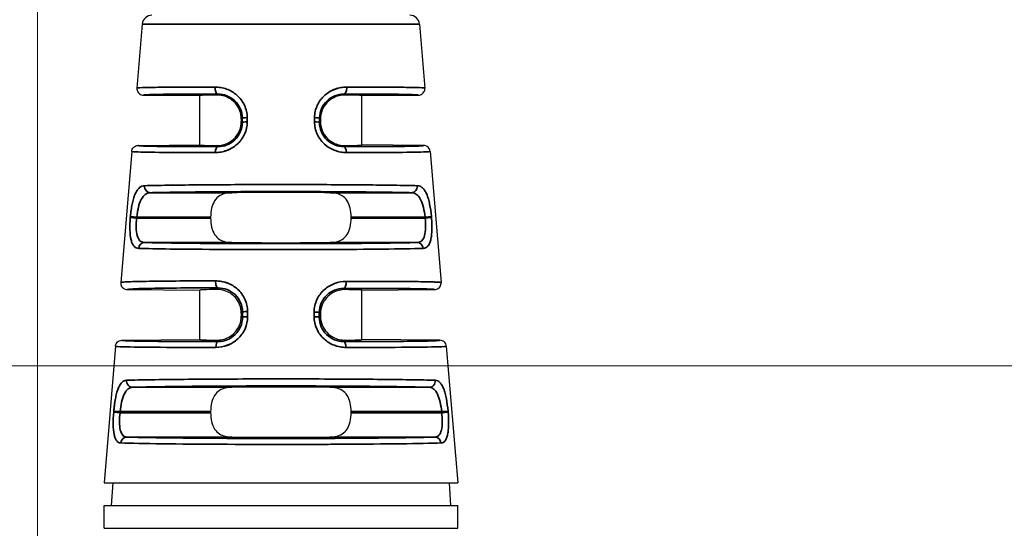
# Model space of a CAD drawing. Header units: millimetres. Extents: x 399 to 6233, y -1870 to 1602.
# Tile 384 of 656: x 4704 to 4734, y -236 to -220. Entities that reach past the tile are written whole.
import ezdxf

# ---------------------------------------------------------------- set-up
doc = ezdxf.new("R2010")
doc.units = ezdxf.units.MM
for name, color, linetype, lineweight in [('AM_5', 3, 'Continuous', 25), ('可見 (ISO)', 7, 'Continuous', 25), ('窄部可見 (ISO)', 7, 'Continuous', 35)]:
    doc.layers.add(name, color=color, linetype=linetype, lineweight=lineweight)
doc.styles.add('尺寸標註', font='romans.shx', dxfattribs={"bigfont": 'CHINESET.SHX'})
doc.dimstyles.new('CNS1$0', dxfattribs={"dimtxt": 2.5, "dimasz": 2.5, "dimexe": 1, "dimexo": 1, "dimgap": 1.5, "dimtad": 1, "dimtoh": 1, "dimdec": 1, "dimdsep": 46, "dimtxsty": '尺寸標註', "dimcen": 0, "dimclrd": 2, "dimclre": 2, "dimclrt": 1, "dimadec": 0, "dimazin": 2, "dimtp": 0.1, "dimtm": 0.1, "dimtfac": 0.71, "dimtdec": 1, "dimtmove": 0, "dimatfit": 0, "dimfxl": 0, "dimlwd": 13, "dimlwe": 13, "dimarcsym": 0})

# ---------------------------------------------------------------- blocks, each defined once
blk = doc.blocks.new('*D244')
at = {"layer": 'AM_5', "color": 2, "lineweight": 13}
for p, q in [((4704.244, -242.794), (4704.244, -170.834)), ((4864.764, -239.186), (4864.764, -170.834)), ((4862.264, -171.834), (4706.744, -171.834))]:
    blk.add_line(p, q, dxfattribs=at)
at = {"layer": 'AM_5', "color": 2, "lineweight": -2}
for points in [[(4706.744, -171.417), (4706.744, -172.251), (4704.244, -171.834)], [(4862.264, -171.417), (4862.264, -172.251), (4864.764, -171.834)]]:
    blk.add_solid(points, dxfattribs=at)
at = {"layer": 'Defpoints', "color": 0, "lineweight": -2}
for p in [(4704.244, -171.834), (4864.764, -240.186), (4704.244, -243.794)]:
    blk.add_point(p, dxfattribs=at)
at = {"layer": 'AM_5', "color": 1, "insert": (4784.504, -169.084), "char_height": 2.5, "attachment_point": 5, "style": '尺寸標註'}
blk.add_mtext('160.5', dxfattribs=at)
blk = doc.blocks.new('*D246')
at = {"layer": 'AM_5', "color": 2, "lineweight": 13}
for p, q in [((4776.413, -230.944), (4691.147, -230.944)), ((4692.147, -233.444), (4692.147, -248.994)), ((4698.134, -251.494), (4691.147, -251.494))]:
    blk.add_line(p, q, dxfattribs=at)
at = {"layer": 'AM_5', "color": 2, "lineweight": -2}
for points in [[(4691.73, -233.444), (4692.563, -233.444), (4692.147, -230.944)], [(4691.73, -248.994), (4692.563, -248.994), (4692.147, -251.494)]]:
    blk.add_solid(points, dxfattribs=at)
at = {"layer": 'Defpoints', "color": 0, "lineweight": -2}
for p in [(4777.413, -230.944), (4692.147, -251.494), (4699.134, -251.494)]:
    blk.add_point(p, dxfattribs=at)
at = {"layer": 'AM_5', "color": 1, "insert": (4689.397, -241.219), "char_height": 2.5, "attachment_point": 5, "rotation": 90, "style": '尺寸標註'}
blk.add_mtext('20.6', dxfattribs=at)

msp = doc.modelspace()

# ---------------------------------------------------------------- linework, layer by layer
at = {"layer": '可見 (ISO)'}
for p, q in [((4707.471, -220.408), (4707.307, -222.38)), ((4716.017, -220.408), (4716.181, -222.38)), ((4707.505, -222.597), (4709.244, -222.612)), ((4709.244, -224.134), (4709.244, -222.612)), ((4714.244, -222.612), (4715.984, -222.597)), ((4714.244, -224.134), (4714.244, -222.612)), ((4710.525, -223.336), (4710.525, -223.41)), ((4712.964, -223.336), (4712.964, -223.41)), ((4707.342, -224.151), (4709.244, -224.134)), ((4716.146, -224.151), (4714.244, -224.134)), ((4707.145, -224.334), (4706.808, -228.376)), ((4716.344, -224.334), (4716.68, -228.376)), ((4709.579, -226.356), (4709.579, -226.39)), ((4713.909, -226.39), (4713.909, -226.356)), ((4707.006, -228.593), (4709.244, -228.612)), ((4709.244, -230.134), (4709.244, -228.612)), ((4714.244, -228.612), (4716.483, -228.593)), ((4714.244, -230.134), (4714.244, -228.612)), ((4710.525, -229.329), (4710.525, -229.41)), ((4712.964, -229.336), (4712.964, -229.41)), ((4706.645, -230.338), (4706.294, -234.554)), ((4706.843, -230.155), (4709.244, -230.134)), ((4716.646, -230.155), (4714.244, -230.134)), ((4716.844, -230.338), (4717.194, -234.554)), ((4709.579, -232.356), (4709.579, -232.39)), ((4713.909, -232.39), (4713.909, -232.356)), ((4706.294, -234.554), (4717.194, -234.554)), ((4706.562, -234.554), (4706.513, -235.254)), ((4716.927, -234.554), (4716.976, -235.254)), ((4706.294, -235.254), (4717.194, -235.254)), ((4706.294, -235.954), (4706.294, -235.254)), ((4717.194, -235.954), (4717.194, -235.254)), ((4706.294, -235.954), (4717.194, -235.954))]:
    msp.add_line(p, q, dxfattribs=at)
for centre, start, end in [((4707.77, -220.433), 90, 175.2432), ((4715.718, -220.433), 4.7568, 90)]:
    msp.add_arc(centre, 0.3, start, end, dxfattribs=at)
for centre, major_axis, ratio, start_param, end_param in [((4711.744, -222.634), (-2.5, 0.022), 0.013962, 5.621312, 6.283322), ((4711.744, -222.634), (2.5, 0.022), 0.013962, 6.283049, 6.945058), ((4711.744, -224.112), (-2.5, -0.022), 0.013962, 6.283049, 6.945058), ((4711.744, -224.112), (2.5, -0.022), 0.013962, 5.621312, 6.283322), ((4711.744, -225.634), (2.5, 0), 0.013964, 0.920346, 2.221246), ((4711.744, -227.112), (-2.5, 0), 0.013964, 0.920346, 2.221246), ((4711.744, -228.634), (2.5, -0.022), 0.017454, 2.47973, 3.141745), ((4711.744, -228.634), (2.5, 0.022), 0.013962, 6.283049, 6.945058), ((4711.744, -230.112), (-2.5, -0.022), 0.013962, 6.283049, 6.945058), ((4711.744, -230.112), (2.5, -0.022), 0.013962, 5.621312, 6.283322), ((4711.744, -231.634), (2.5, 0), 0.013964, 0.920346, 2.221246), ((4711.744, -233.112), (-2.5, 0), 0.013964, 0.920346, 2.221246)]:
    msp.add_ellipse(centre, major_axis=major_axis, ratio=ratio, start_param=start_param, end_param=end_param, dxfattribs=at)
for points, knots in [([(4707.307, -222.38), (4707.306, -222.4), (4707.307, -222.42), (4707.316, -222.461), (4707.324, -222.481), (4707.349, -222.522), (4707.366, -222.542), (4707.405, -222.571), (4707.425, -222.581), (4707.465, -222.594), (4707.485, -222.597), (4707.505, -222.597)], [0, 0, 0, 0, 0.00597787, 0.00597787, 0.01247334, 0.01247334, 0.02033345, 0.02033345, 0.0269205, 0.0269205, 0.03297969, 0.03297969, 0.03297969, 0.03297969]), ([(4715.984, -222.597), (4716.004, -222.597), (4716.024, -222.594), (4716.064, -222.581), (4716.084, -222.571), (4716.122, -222.542), (4716.14, -222.522), (4716.165, -222.481), (4716.173, -222.461), (4716.182, -222.42), (4716.183, -222.4), (4716.181, -222.38)], [-0.03297969, -0.03297969, -0.03297969, -0.03297969, -0.02692074, -0.02692074, -0.02033396, -0.02033396, -0.01247383, -0.01247383, -0.0059781, -0.0059781, 0, 0, 0, 0]), ([(4710.525, -223.336), (4710.525, -223.245), (4710.507, -223.149), (4710.438, -222.975), (4710.386, -222.897), (4710.275, -222.776), (4710.201, -222.72), (4710.018, -222.621), (4709.878, -222.595), (4709.772, -222.595)], [0.579635, 0.579635, 0.579635, 0.579635, 0.6069053, 0.6069053, 0.6341755, 0.6341755, 0.6611574, 0.6611574, 0.7119661, 0.7119661, 0.7119661, 0.7119661]), ([(4713.716, -222.595), (4713.611, -222.595), (4713.471, -222.621), (4713.288, -222.72), (4713.213, -222.776), (4713.103, -222.897), (4713.051, -222.975), (4712.982, -223.149), (4712.964, -223.245), (4712.964, -223.336)], [1.026939, 1.026939, 1.026939, 1.026939, 1.0777476, 1.0777476, 1.1047295, 1.1047295, 1.1319998, 1.1319998, 1.15927, 1.15927, 1.15927, 1.15927]), ([(4709.772, -224.151), (4709.877, -224.152), (4710.017, -224.126), (4710.201, -224.026), (4710.275, -223.971), (4710.386, -223.85), (4710.437, -223.772), (4710.507, -223.597), (4710.525, -223.501), (4710.525, -223.41)], [0.4472991, 0.4472991, 0.4472991, 0.4472991, 0.4980511, 0.4980511, 0.5249922, 0.5249922, 0.5523136, 0.5523136, 0.579635, 0.579635, 0.579635, 0.579635]), ([(4712.964, -223.41), (4712.964, -223.501), (4712.982, -223.597), (4713.051, -223.772), (4713.103, -223.85), (4713.214, -223.971), (4713.288, -224.026), (4713.471, -224.126), (4713.611, -224.152), (4713.716, -224.151)], [0, 0, 0, 0, 0.0273214, 0.0273214, 0.0546428, 0.0546428, 0.0815839, 0.0815839, 0.1323359, 0.1323359, 0.1323359, 0.1323359]), ([(4707.145, -224.334), (4707.147, -224.31), (4707.153, -224.287), (4707.174, -224.243), (4707.189, -224.222), (4707.227, -224.187), (4707.249, -224.173), (4707.295, -224.155), (4707.319, -224.151), (4707.342, -224.151)], [-0.02966709, -0.02966709, -0.02966709, -0.02966709, -0.02254998, -0.02254998, -0.01483364, -0.01483364, -0.00711749, -0.00711749, -0.00000005, -0.00000005, -0.00000005, -0.00000005]), ([(4716.344, -224.334), (4716.342, -224.31), (4716.336, -224.287), (4716.315, -224.243), (4716.3, -224.222), (4716.262, -224.187), (4716.24, -224.173), (4716.194, -224.155), (4716.17, -224.151), (4716.146, -224.151)], [0, 0, 0, 0, 0.00711714, 0.00711714, 0.0148335, 0.0148335, 0.02254968, 0.02254968, 0.02966715, 0.02966715, 0.02966715, 0.02966715]), ([(4710.231, -225.606), (4710.096, -225.608), (4709.953, -225.636), (4709.798, -225.737), (4709.741, -225.793), (4709.664, -225.915), (4709.631, -225.994), (4709.589, -226.169), (4709.579, -226.265), (4709.579, -226.356)], [1.0271092, 1.0271092, 1.0271092, 1.0271092, 1.0773536, 1.0773536, 1.1044127, 1.1044127, 1.1317666, 1.1317666, 1.1591204, 1.1591204, 1.1591204, 1.1591204]), ([(4713.909, -226.356), (4713.909, -226.265), (4713.899, -226.169), (4713.857, -225.994), (4713.825, -225.915), (4713.747, -225.793), (4713.691, -225.737), (4713.536, -225.636), (4713.393, -225.608), (4713.258, -225.606)], [0.5795602, 0.5795602, 0.5795602, 0.5795602, 0.606914, 0.606914, 0.6342679, 0.6342679, 0.661327, 0.661327, 0.7115715, 0.7115715, 0.7115715, 0.7115715]), ([(4709.579, -226.39), (4709.579, -226.481), (4709.589, -226.578), (4709.631, -226.753), (4709.664, -226.831), (4709.741, -226.953), (4709.798, -227.009), (4709.953, -227.11), (4710.096, -227.138), (4710.231, -227.14)], [0, 0, 0, 0, 0.0273538, 0.0273538, 0.0547077, 0.0547077, 0.0817668, 0.0817668, 0.1320113, 0.1320113, 0.1320113, 0.1320113]), ([(4713.258, -227.14), (4713.393, -227.138), (4713.536, -227.11), (4713.691, -227.009), (4713.747, -226.953), (4713.825, -226.831), (4713.857, -226.753), (4713.899, -226.578), (4713.909, -226.481), (4713.909, -226.39)], [0.447549, 0.447549, 0.447549, 0.447549, 0.4977934, 0.4977934, 0.5248525, 0.5248525, 0.5522064, 0.5522064, 0.5795602, 0.5795602, 0.5795602, 0.5795602]), ([(4706.808, -228.376), (4706.808, -228.377), (4706.807, -228.389), (4706.809, -228.415), (4706.81, -228.425), (4706.817, -228.456), (4706.825, -228.477), (4706.849, -228.518), (4706.867, -228.537), (4706.906, -228.566), (4706.925, -228.576), (4706.966, -228.589), (4706.986, -228.593), (4707.006, -228.593)], [0, 0, 0, 0, 0.000291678, 0.000291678, 0.000475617, 0.000475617, 0.000865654, 0.000865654, 0.001338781, 0.001338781, 0.001736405, 0.001736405, 0.002102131, 0.002102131, 0.002102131, 0.002102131]), ([(4716.483, -228.593), (4716.503, -228.593), (4716.523, -228.589), (4716.563, -228.576), (4716.583, -228.566), (4716.622, -228.537), (4716.639, -228.518), (4716.664, -228.477), (4716.672, -228.456), (4716.681, -228.416), (4716.682, -228.396), (4716.68, -228.376)], [-0.03297966, -0.03297966, -0.03297966, -0.03297966, -0.02690514, -0.02690514, -0.02030084, -0.02030084, -0.01244198, -0.01244198, -0.00596311, -0.00596311, -0.00000001, -0.00000001, -0.00000001, -0.00000001]), ([(4710.525, -229.329), (4710.525, -229.238), (4710.507, -229.142), (4710.438, -228.968), (4710.386, -228.89), (4710.275, -228.769), (4710.201, -228.713), (4710.018, -228.614), (4709.878, -228.589), (4709.772, -228.59)], [0.5796584, 0.5796584, 0.5796584, 0.5796584, 0.6069081, 0.6069081, 0.6341577, 0.6341577, 0.6611202, 0.6611202, 0.7119119, 0.7119119, 0.7119119, 0.7119119]), ([(4713.716, -228.595), (4713.611, -228.595), (4713.471, -228.621), (4713.288, -228.72), (4713.213, -228.776), (4713.103, -228.897), (4713.051, -228.975), (4712.982, -229.149), (4712.964, -229.245), (4712.964, -229.336)], [1.026939, 1.026939, 1.026939, 1.026939, 1.0777476, 1.0777476, 1.1047295, 1.1047295, 1.1319998, 1.1319998, 1.15927, 1.15927, 1.15927, 1.15927]), ([(4709.772, -230.151), (4709.877, -230.152), (4710.017, -230.126), (4710.201, -230.026), (4710.275, -229.971), (4710.386, -229.85), (4710.437, -229.772), (4710.507, -229.597), (4710.525, -229.501), (4710.525, -229.41)], [0.4472991, 0.4472991, 0.4472991, 0.4472991, 0.4980511, 0.4980511, 0.5249922, 0.5249922, 0.5523136, 0.5523136, 0.579635, 0.579635, 0.579635, 0.579635]), ([(4712.964, -229.41), (4712.964, -229.501), (4712.982, -229.597), (4713.051, -229.772), (4713.103, -229.85), (4713.214, -229.971), (4713.288, -230.026), (4713.471, -230.126), (4713.611, -230.152), (4713.716, -230.151)], [0, 0, 0, 0, 0.0273214, 0.0273214, 0.0546428, 0.0546428, 0.0815839, 0.0815839, 0.1323359, 0.1323359, 0.1323359, 0.1323359]), ([(4706.645, -230.338), (4706.647, -230.315), (4706.653, -230.292), (4706.674, -230.247), (4706.69, -230.226), (4706.727, -230.191), (4706.749, -230.177), (4706.796, -230.16), (4706.819, -230.155), (4706.843, -230.155)], [-0.02966708, -0.02966708, -0.02966708, -0.02966708, -0.02254998, -0.02254998, -0.01483365, -0.01483365, -0.0071175, -0.0071175, -0.00000007, -0.00000007, -0.00000007, -0.00000007]), ([(4716.844, -230.338), (4716.842, -230.315), (4716.835, -230.292), (4716.814, -230.247), (4716.799, -230.226), (4716.761, -230.191), (4716.739, -230.177), (4716.693, -230.16), (4716.67, -230.155), (4716.646, -230.155)], [0, 0, 0, 0, 0.00711713, 0.00711713, 0.01483349, 0.01483349, 0.02254967, 0.02254967, 0.02966712, 0.02966712, 0.02966712, 0.02966712]), ([(4710.231, -231.606), (4710.096, -231.608), (4709.953, -231.636), (4709.798, -231.737), (4709.741, -231.793), (4709.664, -231.915), (4709.631, -231.994), (4709.589, -232.169), (4709.579, -232.265), (4709.579, -232.356)], [1.0271092, 1.0271092, 1.0271092, 1.0271092, 1.0773536, 1.0773536, 1.1044127, 1.1044127, 1.1317666, 1.1317666, 1.1591204, 1.1591204, 1.1591204, 1.1591204]), ([(4713.909, -232.356), (4713.909, -232.265), (4713.899, -232.169), (4713.857, -231.994), (4713.825, -231.915), (4713.747, -231.793), (4713.691, -231.737), (4713.536, -231.636), (4713.393, -231.608), (4713.258, -231.606)], [0.5795602, 0.5795602, 0.5795602, 0.5795602, 0.606914, 0.606914, 0.6342679, 0.6342679, 0.661327, 0.661327, 0.7115715, 0.7115715, 0.7115715, 0.7115715]), ([(4709.579, -232.39), (4709.579, -232.481), (4709.589, -232.578), (4709.631, -232.753), (4709.664, -232.831), (4709.741, -232.953), (4709.798, -233.009), (4709.953, -233.11), (4710.096, -233.138), (4710.231, -233.14)], [0, 0, 0, 0, 0.0273538, 0.0273538, 0.0547077, 0.0547077, 0.0817668, 0.0817668, 0.1320113, 0.1320113, 0.1320113, 0.1320113]), ([(4713.258, -233.14), (4713.393, -233.138), (4713.536, -233.11), (4713.691, -233.009), (4713.747, -232.953), (4713.825, -232.831), (4713.857, -232.753), (4713.899, -232.578), (4713.909, -232.481), (4713.909, -232.39)], [0.447549, 0.447549, 0.447549, 0.447549, 0.4977934, 0.4977934, 0.5248525, 0.5248525, 0.5522064, 0.5522064, 0.5795602, 0.5795602, 0.5795602, 0.5795602])]:
    msp.add_open_spline(points, degree=3, knots=knots, dxfattribs=at)
at = {"layer": '窄部可見 (ISO)'}
for p, q in [((4707.471, -220.408), (4716.017, -220.408)), ((4709.772, -222.595), (4709.804, -222.565)), ((4713.685, -222.565), (4713.716, -222.595)), ((4710.553, -223.308), (4710.525, -223.336)), ((4710.553, -223.438), (4710.553, -223.308)), ((4710.707, -223.292), (4710.707, -223.421)), ((4712.781, -223.421), (4712.782, -223.292)), ((4712.936, -223.308), (4712.936, -223.438)), ((4712.964, -223.336), (4712.936, -223.308)), ((4710.525, -223.41), (4710.553, -223.438)), ((4712.936, -223.438), (4712.964, -223.41)), ((4709.806, -224.184), (4709.772, -224.151)), ((4713.716, -224.151), (4713.682, -224.184)), ((4707.72, -225.606), (4710.231, -225.606)), ((4713.258, -225.606), (4715.769, -225.606)), ((4707.103, -226.374), (4707.106, -226.34)), ((4707.297, -226.39), (4707.103, -226.374)), ((4707.3, -226.356), (4707.106, -226.34)), ((4707.297, -226.39), (4707.3, -226.356)), ((4707.297, -226.39), (4709.579, -226.39)), ((4709.579, -226.356), (4707.3, -226.356)), ((4716.189, -226.356), (4713.909, -226.356)), ((4713.909, -226.39), (4716.192, -226.39)), ((4716.189, -226.356), (4716.383, -226.34)), ((4716.189, -226.356), (4716.192, -226.39)), ((4716.192, -226.39), (4716.386, -226.374)), ((4716.383, -226.34), (4716.386, -226.374)), ((4710.231, -227.14), (4707.541, -227.14)), ((4715.947, -227.14), (4713.258, -227.14)), ((4709.772, -228.59), (4709.811, -228.542)), ((4713.677, -228.557), (4713.716, -228.595)), ((4710.56, -229.285), (4710.525, -229.329)), ((4710.525, -229.41), (4710.56, -229.445)), ((4710.56, -229.445), (4710.56, -229.285)), ((4710.719, -229.268), (4710.72, -229.429)), ((4712.769, -229.429), (4712.769, -229.285)), ((4712.929, -229.301), (4712.928, -229.445)), ((4712.928, -229.445), (4712.964, -229.41)), ((4712.964, -229.336), (4712.929, -229.301)), ((4709.814, -230.192), (4709.772, -230.151)), ((4713.716, -230.151), (4713.675, -230.192)), ((4707.17, -231.606), (4710.231, -231.606)), ((4713.258, -231.606), (4716.319, -231.606)), ((4706.59, -232.374), (4706.593, -232.34)), ((4706.785, -232.39), (4706.59, -232.374)), ((4706.788, -232.356), (4706.593, -232.34)), ((4706.785, -232.39), (4706.788, -232.356)), ((4706.785, -232.39), (4709.579, -232.39)), ((4709.579, -232.356), (4706.788, -232.356)), ((4716.701, -232.356), (4713.909, -232.356)), ((4713.909, -232.39), (4716.704, -232.39)), ((4716.701, -232.356), (4716.896, -232.34)), ((4716.701, -232.356), (4716.704, -232.39)), ((4716.704, -232.39), (4716.899, -232.374)), ((4716.896, -232.34), (4716.899, -232.374)), ((4710.231, -233.14), (4706.995, -233.14)), ((4716.494, -233.14), (4713.258, -233.14))]:
    msp.add_line(p, q, dxfattribs=at)
for centre, major_axis, ratio, start_param, end_param in [((4709.805, -222.365), (0, -0.2), 0.457959, 4.630069, 6.267478), ((4713.683, -222.365), (0, -0.2), 0.457959, 0.015707, 1.653114), ((4710.753, -223.308), (-0.2, 0), 0.085471, 4.943372, 6.269171), ((4712.736, -223.308), (0.2, 0), 0.085471, 0.014014, 1.339813), ((4710.753, -223.438), (-0.2, 0), 0.085457, 4.942748, 6.269171), ((4712.736, -223.438), (0.2, 0), 0.085457, 0.014014, 1.340437), ((4709.808, -224.384), (0, 0.2), 0.439652, 0.015546, 1.486943), ((4713.681, -224.384), (0, 0.2), 0.439652, 4.796243, 6.267639), ((4707.72, -225.406), (0.006, -0.2), 0.896154, 4.604085, 6.251716), ((4715.769, -225.406), (-0.006, -0.2), 0.896154, 0.03147, 1.679101), ((4707.541, -227.34), (0.006, 0.2), 0.904465, 0.032739, 1.514553), ((4715.947, -227.34), (-0.006, 0.2), 0.904465, 4.768632, 6.250447), ((4709.813, -228.342), (0, -0.2), 0.408152, 4.629744, 6.264066), ((4713.676, -228.357), (0, -0.2), 0.408157, 0.015295, 1.652802), ((4710.76, -229.285), (-0.2, 0), 0.084952, 4.917607, 6.269172), ((4710.76, -229.445), (-0.2, 0), 0.08494, 4.916991, 6.269172), ((4712.729, -229.301), (0.2, 0), 0.084951, 0.014013, 1.365641), ((4712.728, -229.445), (0.2, 0), 0.08494, 0.014013, 1.366194), ((4709.816, -230.392), (-0.001, 0.2), 0.393168, 0.015186, 1.486691), ((4713.673, -230.392), (0.001, 0.2), 0.393168, 4.796495, 6.267999), ((4707.17, -231.406), (0.006, -0.2), 0.916732, 4.59998, 6.248229), ((4716.319, -231.406), (-0.006, -0.2), 0.916732, 0.034956, 1.683206), ((4706.995, -233.34), (0.007, 0.2), 0.922876, 0.036264, 1.518658), ((4716.494, -233.34), (-0.007, 0.2), 0.922876, 4.764528, 6.246921)]:
    msp.add_ellipse(centre, major_axis=major_axis, ratio=ratio, start_param=start_param, end_param=end_param, dxfattribs=at)
for points, knots in [([(4707.307, -222.38), (4707.308, -222.375), (4707.364, -222.37), (4707.467, -222.366), (4707.477, -222.366), (4707.487, -222.366), (4707.497, -222.365), (4707.607, -222.361), (4707.761, -222.358), (4707.949, -222.356), (4707.972, -222.355), (4707.995, -222.355), (4708.018, -222.355), (4708.22, -222.352), (4708.457, -222.35), (4708.718, -222.349), (4708.74, -222.349), (4708.763, -222.349), (4708.786, -222.349), (4709.074, -222.348), (4709.388, -222.347), (4709.714, -222.348)], [0, 0, 0, 0, 0.228628, 0.228628, 0.228628, 0.25, 0.25, 0.25, 0.473508, 0.473508, 0.473508, 0.5, 0.5, 0.5, 0.730031, 0.730031, 0.730031, 0.75, 0.75, 0.75, 1, 1, 1, 1]), ([(4709.714, -222.348), (4709.775, -222.348), (4709.835, -222.353), (4709.924, -222.369), (4709.954, -222.375), (4710.012, -222.391), (4710.039, -222.4), (4710.129, -222.432), (4710.186, -222.459), (4710.266, -222.507), (4710.292, -222.524), (4710.343, -222.561), (4710.366, -222.579), (4710.44, -222.645), (4710.484, -222.692), (4710.561, -222.795), (4710.593, -222.849), (4710.678, -223.03), (4710.707, -223.158), (4710.707, -223.292)], [0, 0, 0, 0, 0.125, 0.125, 0.1875, 0.1875, 0.25, 0.25, 0.375, 0.375, 0.4375, 0.4375, 0.5, 0.5, 0.625, 0.625, 0.75, 0.75, 1, 1, 1, 1]), ([(4712.782, -223.292), (4712.782, -223.225), (4712.789, -223.159), (4712.818, -223.031), (4712.84, -222.967), (4712.895, -222.849), (4712.929, -222.794), (4712.987, -222.717), (4713.007, -222.692), (4713.051, -222.645), (4713.076, -222.621), (4713.146, -222.559), (4713.197, -222.522), (4713.277, -222.474), (4713.305, -222.46), (4713.361, -222.433), (4713.392, -222.421), (4713.534, -222.369), (4713.653, -222.348), (4713.775, -222.348)], [0, 0, 0, 0, 0.125, 0.125, 0.25, 0.25, 0.375, 0.375, 0.4375, 0.4375, 0.5, 0.5, 0.625, 0.625, 0.6875, 0.6875, 0.75, 0.75, 1, 1, 1, 1]), ([(4713.775, -222.348), (4713.714, -222.348), (4713.653, -222.353), (4713.564, -222.369), (4713.535, -222.375), (4713.477, -222.391), (4713.449, -222.4), (4713.395, -222.419), (4713.372, -222.429), (4713.349, -222.439)], [0, 0, 0, 0, 0.125, 0.125, 0.1875, 0.1875, 0.25, 0.25, 0.3002824, 0.3002824, 0.3002824, 0.3002824]), ([(4713.775, -222.348), (4714.101, -222.347), (4714.415, -222.348), (4714.703, -222.349), (4714.726, -222.349), (4714.748, -222.349), (4714.771, -222.349), (4715.032, -222.35), (4715.269, -222.352), (4715.471, -222.355), (4715.494, -222.355), (4715.517, -222.355), (4715.539, -222.356), (4715.728, -222.358), (4715.882, -222.361), (4715.991, -222.365), (4716.002, -222.366), (4716.012, -222.366), (4716.021, -222.366), (4716.125, -222.37), (4716.181, -222.375), (4716.181, -222.38)], [0, 0, 0, 0, 0.25, 0.25, 0.25, 0.269969, 0.269969, 0.269969, 0.5, 0.5, 0.5, 0.526492, 0.526492, 0.526492, 0.75, 0.75, 0.75, 0.771372, 0.771372, 0.771372, 1, 1, 1, 1]), ([(4707.505, -222.597), (4707.505, -222.592), (4707.557, -222.587), (4707.658, -222.583), (4707.761, -222.578), (4707.917, -222.575), (4708.118, -222.572), (4708.32, -222.569), (4708.567, -222.567), (4708.852, -222.566), (4709.136, -222.564), (4709.458, -222.564), (4709.804, -222.565)], [0, 0, 0, 0, 0.245499, 0.245499, 0.245499, 0.496999, 0.496999, 0.496999, 0.7485, 0.7485, 0.7485, 1, 1, 1, 1]), ([(4709.804, -222.565), (4709.895, -222.564), (4709.989, -222.581), (4710.077, -222.615), (4710.165, -222.65), (4710.249, -222.702), (4710.321, -222.769), (4710.392, -222.837), (4710.451, -222.92), (4710.491, -223.012), (4710.531, -223.105), (4710.553, -223.207), (4710.553, -223.308)], [0, 0, 0, 0, 0.25, 0.25, 0.25, 0.5, 0.5, 0.5, 0.75, 0.75, 0.75, 1, 1, 1, 1]), ([(4712.936, -223.308), (4712.936, -223.101), (4713.025, -222.905), (4713.313, -222.633), (4713.502, -222.564), (4713.685, -222.565)], [0, 0, 0, 0, 0.5, 0.5, 1, 1, 1, 1]), ([(4713.184, -222.533), (4713.18, -222.536), (4713.176, -222.539), (4713.16, -222.551), (4713.148, -222.559), (4713.137, -222.568)], [0.4270771, 0.4270771, 0.4270771, 0.4270771, 0.4375, 0.4375, 0.46636923, 0.46636923, 0.46636923, 0.46636923]), ([(4713.685, -222.565), (4714.031, -222.564), (4714.352, -222.564), (4714.637, -222.566), (4714.921, -222.567), (4715.169, -222.569), (4715.371, -222.572), (4715.572, -222.575), (4715.728, -222.578), (4715.831, -222.583), (4715.932, -222.587), (4715.984, -222.592), (4715.984, -222.597)], [0, 0, 0, 0, 0.2515, 0.2515, 0.2515, 0.503001, 0.503001, 0.503001, 0.754501, 0.754501, 0.754501, 1, 1, 1, 1]), ([(4712.874, -222.894), (4712.872, -222.899), (4712.87, -222.904), (4712.811, -223.03), (4712.782, -223.158), (4712.782, -223.292)], [0.7395488, 0.7395488, 0.7395488, 0.7395488, 0.75, 0.75, 1, 1, 1, 1]), ([(4710.707, -223.421), (4710.708, -223.487), (4710.701, -223.552), (4710.673, -223.679), (4710.652, -223.742), (4710.598, -223.861), (4710.565, -223.916), (4710.508, -223.994), (4710.488, -224.019), (4710.444, -224.067), (4710.42, -224.091), (4710.349, -224.154), (4710.299, -224.192), (4710.218, -224.24), (4710.19, -224.255), (4710.133, -224.282), (4710.102, -224.295), (4709.96, -224.347), (4709.842, -224.368), (4709.72, -224.368)], [0, 0, 0, 0, 0.125, 0.125, 0.25, 0.25, 0.375, 0.375, 0.4375, 0.4375, 0.5, 0.5, 0.625, 0.625, 0.6875, 0.6875, 0.75, 0.75, 1, 1, 1, 1]), ([(4710.553, -223.438), (4710.553, -223.539), (4710.533, -223.64), (4710.493, -223.732), (4710.454, -223.824), (4710.396, -223.909), (4710.324, -223.977), (4710.252, -224.046), (4710.168, -224.099), (4710.079, -224.133), (4709.99, -224.168), (4709.897, -224.184), (4709.806, -224.184)], [0, 0, 0, 0, 0.25, 0.25, 0.25, 0.5, 0.5, 0.5, 0.75, 0.75, 0.75, 1, 1, 1, 1]), ([(4713.768, -224.368), (4713.708, -224.368), (4713.647, -224.362), (4713.559, -224.347), (4713.529, -224.34), (4713.471, -224.324), (4713.444, -224.316), (4713.354, -224.283), (4713.297, -224.256), (4713.189, -224.191), (4713.14, -224.155), (4712.994, -224.023), (4712.918, -223.921), (4712.808, -223.68), (4712.781, -223.553), (4712.781, -223.421)], [0, 0, 0, 0, 0.125, 0.125, 0.1875, 0.1875, 0.25, 0.25, 0.375, 0.375, 0.5, 0.5, 0.75, 0.75, 1, 1, 1, 1]), ([(4712.781, -223.421), (4712.781, -223.487), (4712.788, -223.552), (4712.815, -223.679), (4712.836, -223.742), (4712.891, -223.861), (4712.923, -223.916), (4712.981, -223.994), (4713.001, -224.019), (4713.045, -224.067), (4713.069, -224.091), (4713.132, -224.147), (4713.173, -224.179), (4713.217, -224.207)], [0, 0, 0, 0, 0.125, 0.125, 0.25, 0.25, 0.375, 0.375, 0.4375, 0.4375, 0.5, 0.5, 0.6038464, 0.6038464, 0.6038464, 0.6038464]), ([(4713.682, -224.184), (4713.592, -224.184), (4713.498, -224.168), (4713.409, -224.133), (4713.32, -224.099), (4713.235, -224.045), (4713.164, -223.977), (4713.093, -223.908), (4713.034, -223.824), (4712.995, -223.731), (4712.956, -223.639), (4712.935, -223.538), (4712.936, -223.438)], [0, 0, 0, 0, 0.25, 0.25, 0.25, 0.5, 0.5, 0.5, 0.75, 0.75, 0.75, 1, 1, 1, 1]), ([(4709.806, -224.184), (4709.436, -224.185), (4709.092, -224.185), (4708.787, -224.184), (4708.482, -224.182), (4708.216, -224.18), (4707.999, -224.177), (4707.782, -224.174), (4707.615, -224.17), (4707.505, -224.166), (4707.396, -224.161), (4707.342, -224.156), (4707.342, -224.151)], [0, 0, 0, 0, 0.2515, 0.2515, 0.2515, 0.503, 0.503, 0.503, 0.7545, 0.7545, 0.7545, 1, 1, 1, 1]), ([(4709.72, -224.368), (4709.781, -224.368), (4709.841, -224.362), (4709.93, -224.347), (4709.959, -224.34), (4710.017, -224.324), (4710.045, -224.316), (4710.115, -224.29), (4710.154, -224.273), (4710.191, -224.254)], [0, 0, 0, 0, 0.125, 0.125, 0.1875, 0.1875, 0.25, 0.25, 0.3337622, 0.3337622, 0.3337622, 0.3337622]), ([(4716.146, -224.151), (4716.147, -224.156), (4716.092, -224.161), (4715.984, -224.166), (4715.873, -224.17), (4715.706, -224.174), (4715.49, -224.177), (4715.273, -224.18), (4715.007, -224.182), (4714.702, -224.184), (4714.397, -224.185), (4714.052, -224.185), (4713.682, -224.184)], [0, 0, 0, 0, 0.2455, 0.2455, 0.2455, 0.497, 0.497, 0.497, 0.7485, 0.7485, 0.7485, 1, 1, 1, 1]), ([(4709.72, -224.368), (4708.675, -224.37), (4707.741, -224.364), (4707.347, -224.35), (4707.216, -224.346), (4707.144, -224.34), (4707.145, -224.334)], [0, 0, 0, 0, 0.75, 0.75, 0.75, 1, 1, 1, 1]), ([(4716.344, -224.334), (4716.344, -224.34), (4716.273, -224.346), (4716.142, -224.35), (4715.748, -224.364), (4714.813, -224.37), (4713.768, -224.368)], [0, 0, 0, 0, 0.25, 0.25, 0.25, 1, 1, 1, 1]), ([(4707.106, -226.34), (4707.111, -226.273), (4707.119, -226.208), (4707.136, -226.081), (4707.147, -226.018), (4707.171, -225.9), (4707.184, -225.845), (4707.207, -225.768), (4707.215, -225.743), (4707.232, -225.695), (4707.241, -225.672), (4707.268, -225.608), (4707.288, -225.571), (4707.32, -225.523), (4707.331, -225.508), (4707.354, -225.48), (4707.367, -225.468), (4707.427, -225.414), (4707.481, -225.391), (4707.541, -225.39)], [0, 0, 0, 0, 0.125, 0.125, 0.25, 0.25, 0.375, 0.375, 0.4375, 0.4375, 0.5, 0.5, 0.625, 0.625, 0.6875, 0.6875, 0.75, 0.75, 1, 1, 1, 1]), ([(4707.541, -225.39), (4707.739, -225.384), (4707.988, -225.38), (4708.273, -225.376), (4708.299, -225.375), (4708.325, -225.375), (4708.351, -225.374), (4708.631, -225.371), (4708.943, -225.367), (4709.271, -225.365), (4709.314, -225.364), (4709.358, -225.364), (4709.402, -225.364), (4709.743, -225.361), (4710.1, -225.359), (4710.458, -225.357), (4710.495, -225.357), (4710.532, -225.357), (4710.569, -225.357), (4710.965, -225.356), (4711.361, -225.355), (4711.744, -225.355), (4712.128, -225.355), (4712.524, -225.356), (4712.92, -225.357), (4712.957, -225.357), (4712.994, -225.357), (4713.031, -225.357), (4713.389, -225.359), (4713.746, -225.361), (4714.087, -225.364), (4714.131, -225.364), (4714.175, -225.364), (4714.218, -225.365), (4714.546, -225.367), (4714.858, -225.371), (4715.138, -225.374), (4715.164, -225.375), (4715.19, -225.375), (4715.216, -225.376), (4715.501, -225.38), (4715.75, -225.384), (4715.948, -225.39)], [0, 0, 0, 0, 0.114632, 0.114632, 0.114632, 0.125, 0.125, 0.125, 0.235389, 0.235389, 0.235389, 0.25, 0.25, 0.25, 0.363358, 0.363358, 0.363358, 0.375, 0.375, 0.375, 0.5, 0.5, 0.5, 0.625, 0.625, 0.625, 0.636634, 0.636634, 0.636634, 0.75, 0.75, 0.75, 0.764607, 0.764607, 0.764607, 0.875, 0.875, 0.875, 0.885367, 0.885367, 0.885367, 1, 1, 1, 1]), ([(4715.948, -225.39), (4715.978, -225.391), (4716.006, -225.397), (4716.047, -225.413), (4716.06, -225.42), (4716.086, -225.437), (4716.098, -225.446), (4716.136, -225.48), (4716.159, -225.507), (4716.191, -225.556), (4716.201, -225.573), (4716.221, -225.61), (4716.23, -225.629), (4716.258, -225.695), (4716.275, -225.743), (4716.305, -225.845), (4716.318, -225.899), (4716.355, -226.08), (4716.372, -226.207), (4716.383, -226.34)], [0, 0, 0, 0, 0.125, 0.125, 0.1875, 0.1875, 0.25, 0.25, 0.375, 0.375, 0.4375, 0.4375, 0.5, 0.5, 0.625, 0.625, 0.75, 0.75, 1, 1, 1, 1]), ([(4707.3, -226.356), (4707.322, -226.15), (4707.366, -225.955), (4707.508, -225.681), (4707.605, -225.609), (4707.72, -225.606)], [0, 0, 0, 0, 0.5, 0.5, 1, 1, 1, 1]), ([(4707.72, -225.606), (4707.904, -225.601), (4708.141, -225.596), (4708.7, -225.588), (4709.023, -225.584), (4709.729, -225.578), (4710.113, -225.575), (4710.913, -225.572), (4711.329, -225.571), (4712.16, -225.571), (4712.576, -225.572), (4713.376, -225.575), (4713.76, -225.578), (4714.466, -225.584), (4714.789, -225.588), (4715.348, -225.596), (4715.584, -225.601), (4715.769, -225.606)], [0, 0, 0, 0, 0.125, 0.125, 0.25, 0.25, 0.375, 0.375, 0.5, 0.5, 0.625, 0.625, 0.75, 0.75, 0.875, 0.875, 1, 1, 1, 1]), ([(4715.769, -225.606), (4715.826, -225.608), (4715.88, -225.626), (4715.927, -225.661), (4715.975, -225.697), (4716.017, -225.75), (4716.052, -225.818), (4716.087, -225.886), (4716.116, -225.97), (4716.138, -226.062), (4716.161, -226.154), (4716.178, -226.255), (4716.189, -226.356)], [0, 0, 0, 0, 0.25, 0.25, 0.25, 0.5, 0.5, 0.5, 0.75, 0.75, 0.75, 1, 1, 1, 1]), ([(4707.361, -227.323), (4707.332, -227.323), (4707.306, -227.317), (4707.27, -227.3), (4707.259, -227.293), (4707.237, -227.276), (4707.227, -227.267), (4707.197, -227.233), (4707.179, -227.206), (4707.149, -227.14), (4707.137, -227.104), (4707.104, -226.971), (4707.094, -226.87), (4707.087, -226.629), (4707.091, -226.504), (4707.103, -226.374)], [0, 0, 0, 0, 0.125, 0.125, 0.1875, 0.1875, 0.25, 0.25, 0.375, 0.375, 0.5, 0.5, 0.75, 0.75, 1, 1, 1, 1]), ([(4707.541, -227.14), (4707.487, -227.139), (4707.439, -227.121), (4707.401, -227.085), (4707.363, -227.049), (4707.334, -226.995), (4707.315, -226.926), (4707.296, -226.858), (4707.286, -226.774), (4707.283, -226.682), (4707.281, -226.59), (4707.286, -226.489), (4707.297, -226.39)], [0, 0, 0, 0, 0.25, 0.25, 0.25, 0.5, 0.5, 0.5, 0.75, 0.75, 0.75, 1, 1, 1, 1]), ([(4716.192, -226.39), (4716.203, -226.49), (4716.208, -226.591), (4716.205, -226.682), (4716.203, -226.774), (4716.193, -226.858), (4716.174, -226.927), (4716.154, -226.996), (4716.125, -227.049), (4716.087, -227.085), (4716.049, -227.121), (4716.001, -227.139), (4715.947, -227.14)], [0, 0, 0, 0, 0.25, 0.25, 0.25, 0.5, 0.5, 0.5, 0.75, 0.75, 0.75, 1, 1, 1, 1]), ([(4716.386, -226.374), (4716.392, -226.439), (4716.396, -226.503), (4716.4, -226.629), (4716.4, -226.691), (4716.397, -226.81), (4716.393, -226.865), (4716.385, -226.943), (4716.381, -226.967), (4716.373, -227.015), (4716.368, -227.039), (4716.352, -227.103), (4716.34, -227.141), (4716.317, -227.19), (4716.309, -227.205), (4716.291, -227.233), (4716.281, -227.246), (4716.232, -227.299), (4716.185, -227.322), (4716.128, -227.323)], [0, 0, 0, 0, 0.125, 0.125, 0.25, 0.25, 0.375, 0.375, 0.4375, 0.4375, 0.5, 0.5, 0.625, 0.625, 0.6875, 0.6875, 0.75, 0.75, 1, 1, 1, 1]), ([(4707.183, -227.21), (4707.185, -227.213), (4707.187, -227.216), (4707.19, -227.221), (4707.192, -227.224), (4707.194, -227.227)], [0.67456602, 0.67456602, 0.67456602, 0.67456602, 0.6875, 0.6875, 0.69979369, 0.69979369, 0.69979369, 0.69979369]), ([(4716.128, -227.323), (4715.517, -227.341), (4714.384, -227.352), (4713.228, -227.357), (4713.144, -227.358), (4713.059, -227.358), (4712.974, -227.358), (4712.56, -227.36), (4712.145, -227.361), (4711.744, -227.361), (4710.596, -227.361), (4709.306, -227.354), (4708.329, -227.342), (4707.943, -227.336), (4707.608, -227.33), (4707.361, -227.323)], [0, 0, 0, 0, 0.349459, 0.349459, 0.349459, 0.375, 0.375, 0.375, 0.5, 0.5, 0.5, 0.858428, 0.858428, 0.858428, 1, 1, 1, 1]), ([(4715.947, -227.14), (4715.761, -227.146), (4715.518, -227.151), (4714.939, -227.16), (4714.602, -227.164), (4713.863, -227.17), (4713.46, -227.173), (4712.62, -227.176), (4712.182, -227.177), (4711.307, -227.177), (4710.869, -227.176), (4710.028, -227.173), (4709.625, -227.17), (4708.886, -227.164), (4708.55, -227.16), (4707.971, -227.151), (4707.728, -227.146), (4707.541, -227.14)], [0, 0, 0, 0, 0.125, 0.125, 0.25, 0.25, 0.375, 0.375, 0.5, 0.5, 0.625, 0.625, 0.75, 0.75, 0.875, 0.875, 1, 1, 1, 1]), ([(4716.128, -227.323), (4716.156, -227.323), (4716.182, -227.317), (4716.218, -227.3), (4716.23, -227.293), (4716.251, -227.276), (4716.261, -227.267), (4716.284, -227.243), (4716.295, -227.227), (4716.305, -227.21)], [0, 0, 0, 0, 0.125, 0.125, 0.1875, 0.1875, 0.25, 0.25, 0.3249341, 0.3249341, 0.3249341, 0.3249341]), ([(4706.808, -228.376), (4706.808, -228.376), (4706.809, -228.375), (4706.81, -228.374), (4706.813, -228.372), (4706.827, -228.369), (4706.851, -228.366), (4706.912, -228.36), (4706.972, -228.356), (4707.203, -228.347), (4707.425, -228.341), (4707.966, -228.333), (4708.285, -228.33), (4708.976, -228.326), (4709.35, -228.325), (4709.732, -228.325)], [0.000061, 0.000061, 0.000061, 0.000061, 0.015625, 0.015625, 0.03125, 0.0625, 0.125, 0.125, 0.25, 0.25, 0.5, 0.5, 0.75, 0.75, 1, 1, 1, 1]), ([(4707.006, -228.593), (4707.006, -228.585), (4707.07, -228.578), (4707.194, -228.571), (4707.322, -228.565), (4707.513, -228.559), (4707.761, -228.555), (4708.008, -228.55), (4708.311, -228.547), (4708.658, -228.544), (4709.004, -228.542), (4709.394, -228.541), (4709.811, -228.542)], [0, 0, 0, 0, 0.245499, 0.245499, 0.245499, 0.496999, 0.496999, 0.496999, 0.7485, 0.7485, 0.7485, 1, 1, 1, 1]), ([(4709.732, -228.325), (4709.794, -228.325), (4709.885, -228.333), (4709.973, -228.353), (4710.032, -228.369), (4710.06, -228.378), (4710.149, -228.411), (4710.206, -228.439), (4710.312, -228.503), (4710.361, -228.539), (4710.458, -228.626), (4710.501, -228.673), (4710.576, -228.776), (4710.608, -228.83), (4710.691, -229.01), (4710.719, -229.136), (4710.719, -229.268)], [0, 0, 0, 0, 0.125, 0.1875, 0.1875, 0.25, 0.25, 0.375, 0.375, 0.5, 0.5, 0.625, 0.625, 0.75, 0.75, 1, 1, 1, 1]), ([(4709.811, -228.542), (4709.904, -228.542), (4709.999, -228.559), (4710.088, -228.594), (4710.176, -228.628), (4710.26, -228.681), (4710.331, -228.749), (4710.401, -228.817), (4710.46, -228.9), (4710.499, -228.991), (4710.539, -229.083), (4710.56, -229.184), (4710.56, -229.285)], [0, 0, 0, 0, 0.25, 0.25, 0.25, 0.5, 0.5, 0.5, 0.75, 0.75, 0.75, 1, 1, 1, 1]), ([(4712.769, -229.285), (4712.769, -229.218), (4712.777, -229.154), (4712.805, -229.027), (4712.826, -228.964), (4712.88, -228.846), (4712.913, -228.791), (4712.969, -228.714), (4712.99, -228.69), (4713.033, -228.642), (4713.057, -228.619), (4713.127, -228.555), (4713.177, -228.518), (4713.257, -228.47), (4713.284, -228.455), (4713.341, -228.428), (4713.371, -228.415), (4713.514, -228.362), (4713.634, -228.341), (4713.757, -228.34)], [0, 0, 0, 0, 0.125, 0.125, 0.25, 0.25, 0.375, 0.375, 0.4375, 0.4375, 0.5, 0.5, 0.625, 0.625, 0.6875, 0.6875, 0.75, 0.75, 1, 1, 1, 1]), ([(4713.757, -228.34), (4714.149, -228.339), (4714.529, -228.339), (4714.878, -228.34), (4714.905, -228.34), (4714.932, -228.341), (4714.959, -228.341), (4715.276, -228.342), (4715.565, -228.344), (4715.812, -228.346), (4715.84, -228.347), (4715.867, -228.347), (4715.894, -228.347), (4716.125, -228.35), (4716.313, -228.354), (4716.448, -228.358), (4716.46, -228.359), (4716.472, -228.359), (4716.484, -228.36), (4716.611, -228.364), (4716.68, -228.37), (4716.68, -228.376)], [0, 0, 0, 0, 0.25, 0.25, 0.25, 0.269583, 0.269583, 0.269583, 0.5, 0.5, 0.5, 0.526011, 0.526011, 0.526011, 0.75, 0.75, 0.75, 0.771014, 0.771014, 0.771014, 1, 1, 1, 1]), ([(4712.929, -229.301), (4712.929, -229.096), (4713.016, -228.901), (4713.301, -228.628), (4713.492, -228.557), (4713.677, -228.557)], [0, 0, 0, 0, 0.5, 0.5, 1, 1, 1, 1]), ([(4713.677, -228.557), (4714.094, -228.556), (4714.484, -228.556), (4714.831, -228.557), (4715.178, -228.558), (4715.481, -228.56), (4715.728, -228.564), (4715.975, -228.567), (4716.167, -228.571), (4716.294, -228.576), (4716.419, -228.581), (4716.482, -228.586), (4716.483, -228.593)], [0, 0, 0, 0, 0.2515, 0.2515, 0.2515, 0.503001, 0.503001, 0.503001, 0.754501, 0.754501, 0.754501, 1, 1, 1, 1]), ([(4712.855, -228.9), (4712.854, -228.902), (4712.854, -228.904), (4712.798, -229.026), (4712.77, -229.152), (4712.769, -229.285)], [0.7460208, 0.7460208, 0.7460208, 0.7460208, 0.75, 0.75, 1, 1, 1, 1]), ([(4710.72, -229.429), (4710.72, -229.559), (4710.692, -229.687), (4710.613, -229.864), (4710.581, -229.92), (4710.506, -230.023), (4710.461, -230.072), (4710.368, -230.158), (4710.317, -230.196), (4710.237, -230.245), (4710.21, -230.26), (4710.153, -230.287), (4710.122, -230.3), (4709.979, -230.354), (4709.86, -230.375), (4709.737, -230.375)], [0, 0, 0, 0, 0.25, 0.25, 0.375, 0.375, 0.5, 0.5, 0.625, 0.625, 0.6875, 0.6875, 0.75, 0.75, 1, 1, 1, 1]), ([(4710.56, -229.445), (4710.561, -229.545), (4710.54, -229.646), (4710.501, -229.737), (4710.463, -229.829), (4710.405, -229.913), (4710.334, -229.982), (4710.263, -230.051), (4710.179, -230.104), (4710.09, -230.14), (4710, -230.175), (4709.906, -230.192), (4709.814, -230.192)], [0, 0, 0, 0, 0.25, 0.25, 0.25, 0.5, 0.5, 0.5, 0.75, 0.75, 0.75, 1, 1, 1, 1]), ([(4713.751, -230.375), (4713.69, -230.375), (4713.629, -230.37), (4713.54, -230.354), (4713.51, -230.347), (4713.452, -230.331), (4713.424, -230.322), (4713.334, -230.288), (4713.278, -230.261), (4713.171, -230.195), (4713.122, -230.159), (4712.977, -230.026), (4712.903, -229.924), (4712.795, -229.684), (4712.769, -229.559), (4712.769, -229.429)], [0, 0, 0, 0, 0.125, 0.125, 0.1875, 0.1875, 0.25, 0.25, 0.375, 0.375, 0.5, 0.5, 0.75, 0.75, 1, 1, 1, 1]), ([(4712.769, -229.429), (4712.769, -229.559), (4712.796, -229.687), (4712.876, -229.864), (4712.908, -229.92), (4712.983, -230.023), (4713.027, -230.072), (4713.121, -230.158), (4713.171, -230.196), (4713.245, -230.241), (4713.267, -230.253), (4713.288, -230.264)], [0, 0, 0, 0, 0.25, 0.25, 0.375, 0.375, 0.5, 0.5, 0.625, 0.625, 0.6732156, 0.6732156, 0.6732156, 0.6732156]), ([(4713.675, -230.192), (4713.583, -230.192), (4713.488, -230.175), (4713.399, -230.139), (4713.31, -230.104), (4713.225, -230.05), (4713.154, -229.981), (4713.084, -229.913), (4713.026, -229.829), (4712.987, -229.737), (4712.948, -229.645), (4712.928, -229.544), (4712.928, -229.445)], [0, 0, 0, 0, 0.25, 0.25, 0.25, 0.5, 0.5, 0.5, 0.75, 0.75, 0.75, 1, 1, 1, 1]), ([(4709.737, -230.375), (4708.495, -230.379), (4707.365, -230.373), (4706.889, -230.357), (4706.731, -230.352), (4706.645, -230.346), (4706.645, -230.338)], [0, 0, 0, 0, 0.75, 0.75, 0.75, 1, 1, 1, 1]), ([(4709.814, -230.192), (4709.373, -230.193), (4708.96, -230.193), (4708.592, -230.192), (4708.225, -230.191), (4707.903, -230.189), (4707.641, -230.186), (4707.378, -230.182), (4707.175, -230.178), (4707.04, -230.173), (4706.909, -230.168), (4706.842, -230.162), (4706.843, -230.155)], [0, 0, 0, 0, 0.2515, 0.2515, 0.2515, 0.503, 0.503, 0.503, 0.7545, 0.7545, 0.7545, 1, 1, 1, 1]), ([(4710.031, -230.332), (4710.052, -230.326), (4710.073, -230.319), (4710.131, -230.297), (4710.166, -230.281), (4710.2, -230.264)], [0.2042751, 0.2042751, 0.2042751, 0.2042751, 0.25, 0.25, 0.3262799, 0.3262799, 0.3262799, 0.3262799]), ([(4716.646, -230.155), (4716.647, -230.162), (4716.58, -230.168), (4716.448, -230.173), (4716.313, -230.178), (4716.11, -230.182), (4715.848, -230.186), (4715.586, -230.189), (4715.264, -230.191), (4714.896, -230.192), (4714.529, -230.193), (4714.116, -230.193), (4713.675, -230.192)], [0, 0, 0, 0, 0.2455, 0.2455, 0.2455, 0.497, 0.497, 0.497, 0.7485, 0.7485, 0.7485, 1, 1, 1, 1]), ([(4716.844, -230.338), (4716.844, -230.346), (4716.758, -230.352), (4716.599, -230.357), (4716.124, -230.373), (4714.994, -230.379), (4713.751, -230.375)], [0, 0, 0, 0, 0.25, 0.25, 0.25, 1, 1, 1, 1]), ([(4706.593, -232.34), (4706.599, -232.274), (4706.605, -232.209), (4706.622, -232.084), (4706.632, -232.021), (4706.654, -231.903), (4706.666, -231.848), (4706.694, -231.746), (4706.71, -231.697), (4706.743, -231.612), (4706.76, -231.574), (4706.789, -231.525), (4706.799, -231.51), (4706.82, -231.482), (4706.831, -231.469), (4706.886, -231.414), (4706.934, -231.391), (4706.987, -231.39)], [0, 0, 0, 0, 0.125, 0.125, 0.25, 0.25, 0.375, 0.375, 0.5, 0.5, 0.625, 0.625, 0.6875, 0.6875, 0.75, 0.75, 1, 1, 1, 1]), ([(4706.855, -231.446), (4706.851, -231.45), (4706.846, -231.454), (4706.826, -231.474), (4706.812, -231.492), (4706.798, -231.512)], [0.224464, 0.224464, 0.224464, 0.224464, 0.25, 0.25, 0.3353831, 0.3353831, 0.3353831, 0.3353831]), ([(4706.987, -231.39), (4707.193, -231.383), (4707.463, -231.378), (4707.778, -231.373), (4707.81, -231.372), (4707.842, -231.372), (4707.874, -231.371), (4708.184, -231.367), (4708.532, -231.363), (4708.901, -231.36), (4708.955, -231.359), (4709.011, -231.359), (4709.067, -231.358), (4709.451, -231.355), (4709.855, -231.353), (4710.26, -231.351), (4710.308, -231.351), (4710.355, -231.351), (4710.403, -231.35), (4710.856, -231.349), (4711.31, -231.348), (4711.747, -231.348), (4712.183, -231.348), (4712.637, -231.349), (4713.09, -231.35), (4713.136, -231.351), (4713.182, -231.351), (4713.228, -231.351), (4713.635, -231.353), (4714.039, -231.355), (4714.424, -231.358), (4714.479, -231.359), (4714.534, -231.359), (4714.588, -231.36), (4714.957, -231.363), (4715.305, -231.367), (4715.615, -231.371), (4715.647, -231.372), (4715.679, -231.372), (4715.711, -231.373), (4716.025, -231.378), (4716.296, -231.383), (4716.502, -231.39)], [0, 0, 0, 0, 0.113583, 0.113583, 0.113583, 0.125, 0.125, 0.125, 0.233788, 0.233788, 0.233788, 0.25, 0.25, 0.25, 0.361916, 0.361916, 0.361916, 0.375, 0.375, 0.375, 0.5, 0.5, 0.5, 0.625, 0.625, 0.625, 0.637758, 0.637758, 0.637758, 0.75, 0.75, 0.75, 0.766016, 0.766016, 0.766016, 0.875, 0.875, 0.875, 0.886328, 0.886328, 0.886328, 1, 1, 1, 1]), ([(4707.17, -231.606), (4707.362, -231.6), (4707.62, -231.594), (4708.242, -231.584), (4708.606, -231.58), (4709.413, -231.572), (4709.855, -231.569), (4710.78, -231.565), (4711.262, -231.564), (4712.227, -231.564), (4712.709, -231.565), (4713.633, -231.569), (4714.075, -231.572), (4714.882, -231.58), (4715.247, -231.584), (4715.869, -231.594), (4716.126, -231.6), (4716.319, -231.606)], [0, 0, 0, 0, 0.125, 0.125, 0.25, 0.25, 0.375, 0.375, 0.5, 0.5, 0.625, 0.625, 0.75, 0.75, 0.875, 0.875, 1, 1, 1, 1]), ([(4716.502, -231.39), (4716.529, -231.391), (4716.554, -231.397), (4716.602, -231.42), (4716.625, -231.436), (4716.67, -231.481), (4716.69, -231.509), (4716.729, -231.575), (4716.746, -231.611), (4716.78, -231.699), (4716.795, -231.746), (4716.822, -231.849), (4716.834, -231.903), (4716.868, -232.082), (4716.885, -232.208), (4716.896, -232.34)], [0, 0, 0, 0, 0.125, 0.125, 0.25, 0.25, 0.375, 0.375, 0.5, 0.5, 0.625, 0.625, 0.75, 0.75, 1, 1, 1, 1]), ([(4716.849, -231.979), (4716.848, -231.973), (4716.847, -231.968), (4716.835, -231.903), (4716.822, -231.848), (4716.795, -231.746), (4716.779, -231.697), (4716.746, -231.612), (4716.728, -231.574), (4716.703, -231.531), (4716.697, -231.522), (4716.691, -231.512)], [0.2380254, 0.2380254, 0.2380254, 0.2380254, 0.25, 0.25, 0.375, 0.375, 0.5, 0.5, 0.625, 0.625, 0.6640596, 0.6640596, 0.6640596, 0.6640596]), ([(4706.788, -232.356), (4706.81, -232.152), (4706.852, -231.957), (4706.98, -231.683), (4707.068, -231.609), (4707.17, -231.606)], [0, 0, 0, 0, 0.5, 0.5, 1, 1, 1, 1]), ([(4716.319, -231.606), (4716.37, -231.608), (4716.419, -231.627), (4716.461, -231.663), (4716.504, -231.699), (4716.541, -231.753), (4716.573, -231.821), (4716.605, -231.889), (4716.631, -231.972), (4716.653, -232.064), (4716.674, -232.155), (4716.69, -232.256), (4716.701, -232.356)], [0, 0, 0, 0, 0.25, 0.25, 0.25, 0.5, 0.5, 0.5, 0.75, 0.75, 0.75, 1, 1, 1, 1]), ([(4706.811, -233.323), (4706.785, -233.323), (4706.762, -233.316), (4706.73, -233.299), (4706.72, -233.292), (4706.701, -233.275), (4706.692, -233.266), (4706.665, -233.232), (4706.65, -233.204), (4706.624, -233.138), (4706.613, -233.101), (4706.586, -232.968), (4706.577, -232.866), (4706.574, -232.628), (4706.579, -232.503), (4706.59, -232.374)], [0, 0, 0, 0, 0.125, 0.125, 0.1875, 0.1875, 0.25, 0.25, 0.375, 0.375, 0.5, 0.5, 0.75, 0.75, 1, 1, 1, 1]), ([(4706.995, -233.14), (4706.946, -233.139), (4706.904, -233.12), (4706.87, -233.084), (4706.837, -233.048), (4706.812, -232.993), (4706.795, -232.924), (4706.779, -232.855), (4706.771, -232.772), (4706.77, -232.68), (4706.769, -232.588), (4706.774, -232.489), (4706.785, -232.39)], [0, 0, 0, 0, 0.25, 0.25, 0.25, 0.5, 0.5, 0.5, 0.75, 0.75, 0.75, 1, 1, 1, 1]), ([(4716.704, -232.39), (4716.714, -232.49), (4716.72, -232.59), (4716.719, -232.681), (4716.718, -232.772), (4716.71, -232.856), (4716.693, -232.925), (4716.677, -232.994), (4716.652, -233.048), (4716.618, -233.084), (4716.584, -233.12), (4716.542, -233.139), (4716.494, -233.14)], [0, 0, 0, 0, 0.25, 0.25, 0.25, 0.5, 0.5, 0.5, 0.75, 0.75, 0.75, 1, 1, 1, 1]), ([(4716.899, -232.374), (4716.91, -232.503), (4716.915, -232.63), (4716.912, -232.807), (4716.91, -232.862), (4716.9, -232.965), (4716.893, -233.014), (4716.876, -233.1), (4716.865, -233.138), (4716.845, -233.188), (4716.838, -233.203), (4716.823, -233.231), (4716.814, -233.244), (4716.771, -233.299), (4716.729, -233.322), (4716.678, -233.323)], [0, 0, 0, 0, 0.25, 0.25, 0.375, 0.375, 0.5, 0.5, 0.625, 0.625, 0.6875, 0.6875, 0.75, 0.75, 1, 1, 1, 1]), ([(4706.654, -233.208), (4706.655, -233.211), (4706.657, -233.214), (4706.66, -233.22), (4706.662, -233.224), (4706.664, -233.227)], [0.67507453, 0.67507453, 0.67507453, 0.67507453, 0.6875, 0.6875, 0.70282757, 0.70282757, 0.70282757, 0.70282757]), ([(4716.678, -233.323), (4716.084, -233.343), (4714.921, -233.355), (4713.705, -233.362), (4713.517, -233.363), (4713.328, -233.364), (4713.138, -233.365), (4712.666, -233.367), (4712.193, -233.368), (4711.74, -233.368), (4710.529, -233.368), (4709.166, -233.361), (4708.097, -233.348), (4707.566, -233.341), (4707.114, -233.333), (4706.811, -233.323)], [0, 0, 0, 0, 0.324773, 0.324773, 0.324773, 0.375, 0.375, 0.375, 0.5, 0.5, 0.5, 0.834128, 0.834128, 0.834128, 1, 1, 1, 1]), ([(4716.494, -233.14), (4716.3, -233.147), (4716.037, -233.153), (4715.396, -233.163), (4715.018, -233.168), (4714.179, -233.176), (4713.718, -233.179), (4712.753, -233.183), (4712.249, -233.184), (4711.24, -233.184), (4710.736, -233.183), (4709.771, -233.179), (4709.31, -233.176), (4708.471, -233.168), (4708.093, -233.163), (4707.452, -233.153), (4707.189, -233.147), (4706.995, -233.14)], [0, 0, 0, 0, 0.125, 0.125, 0.25, 0.25, 0.375, 0.375, 0.5, 0.5, 0.625, 0.625, 0.75, 0.75, 0.875, 0.875, 1, 1, 1, 1]), ([(4716.678, -233.323), (4716.703, -233.323), (4716.727, -233.316), (4716.759, -233.299), (4716.769, -233.292), (4716.788, -233.275), (4716.797, -233.266), (4716.816, -233.241), (4716.826, -233.225), (4716.835, -233.208)], [0, 0, 0, 0, 0.125, 0.125, 0.1875, 0.1875, 0.25, 0.25, 0.324412, 0.324412, 0.324412, 0.324412])]:
    msp.add_open_spline(points, degree=3, knots=knots, dxfattribs=at)
msp.add_open_spline([(4706.64, -231.979), (4706.619, -232.094), (4706.604, -232.214), (4706.593, -232.34)], degree=3, dxfattribs=at)

# ---------------------------------------------------------------- dimensions: what is measured, and where the dimension line sits
at = {"layer": 'AM_5'}
dim = msp.add_linear_dim(base=(4704.244, -171.834), p1=(4864.764, -240.186), p2=(4704.244, -243.794), dimstyle='CNS1$0', override={"dimfxl": 4, "dimarcsym": 1}, dxfattribs=at)
dim.commit()
dim.dimension.update_dxf_attribs({"geometry": '*D244', "text_midpoint": (4784.504, -169.084)})
dim = msp.add_linear_dim(base=(4692.146518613, -251.493959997), p1=(4777.412528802, -230.943959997), p2=(4699.134366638, -251.493959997), angle=90, dimstyle='CNS1$0', override={"dimfxl": 4, "dimarcsym": 1}, dxfattribs=at)
dim.commit()
dim.dimension.update_dxf_attribs({"geometry": '*D246', "text_midpoint": (4689.396518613, -241.218959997)})

doc.saveas('drawing.dxf')
